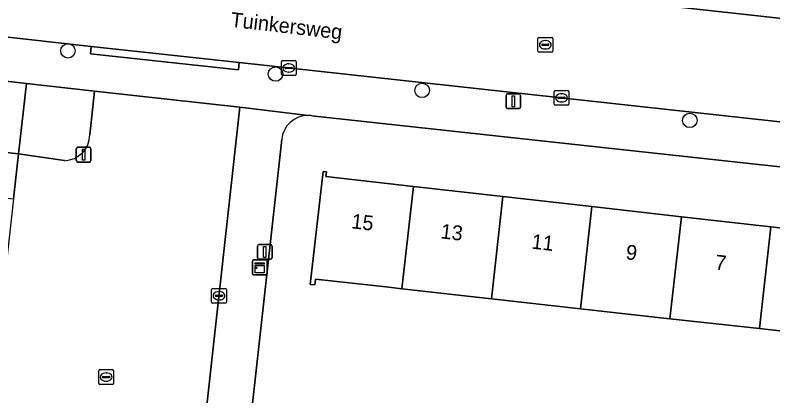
# Model space of a CAD drawing. Extents: x 162026 to 163502, y 387295 to 388169.
# Drawn here: x 162849.7 to 162901, y 387377.7 to 387403.4 of the extents above; entities that cross this region are included whole.
import ezdxf

# ---------------------------------------------------------------- set-up
doc = ezdxf.new("R2010")
doc.units = 0
for name, color, linetype in [('IMGEO_Boom', 7, 'Continuous'), ('IMGEO_Erf', 7, 'Continuous'), ('IMGEO_Groenvoorziening', 7, 'Continuous'), ('IMGEO_Kast', 7, 'Continuous'), ('IMGEO_Kolk', 7, 'Continuous'), ('IMGEO_Lichtmast', 7, 'Continuous'), ('IMGEO_Openbare_ruimte_label', 7, 'Continuous'), ('IMGEO_Pand', 7, 'Continuous'), ('IMGEO_Pand_nummerreeks', 7, 'Continuous'), ('IMGEO_Parkeervlak_open', 7, 'Continuous'), ('IMGEO_Rijbaan_lokaal_open', 7, 'Continuous'), ('IMGEO_Rioolput', 7, 'Continuous'), ('IMGEO_Voetpad_open', 7, 'Continuous')]:
    doc.layers.add(name, color=color, linetype=linetype)

msp = doc.modelspace()

# ---------------------------------------------------------------- linework, layer by layer
at = {"layer": 'IMGEO_Boom'}
for centre in [(162853.278, 387401.03), (162867.322, 387399.46), (162877.235, 387398.355), (162895.341, 387396.326)]:
    msp.add_circle(centre, 0.489, dxfattribs=at)
at = {"layer": 'IMGEO_Erf'}
for points in [[(162783.857, 387402.411), (162789.561, 387401.757), (162795.663, 387401.058), (162801.729, 387400.363), (162807.689, 387399.68), (162813.686, 387398.993), (162819.744, 387398.299), (162825.624, 387397.625), (162831.664, 387396.933), (162837.79, 387396.231), (162843.602, 387395.565), (162843.63, 387395.82), (162843.911, 387395.788), (162843.796, 387394.747), (162849.935, 387394.063), (162850.466, 387398.828), (162788.231, 387405.846), (162785.515, 387404.713)], [(162919.242, 387391.239), (162869.765, 387396.64)], [(162867.741, 387395.026), (162865.374, 387373.735), (162869.694, 387373.255), (162870.035, 387376.319), (162874.829, 387375.784), (162879.641, 387375.248), (162879.3, 387372.185), (162882.022, 387371.867), (162882.404, 387374.952), (162886.916, 387374.394), (162891.988, 387373.766), (162891.623, 387370.818), (162894.059, 387370.543), (162894.331, 387373.616), (162898.96, 387373.072), (162904.063, 387372.471)], [(162906.163, 387381.556), (162900.053, 387382.239), (162893.994, 387382.915), (162887.943, 387383.591), (162881.921, 387384.263), (162875.863, 387384.94), (162874.983, 387385.038), (162870.013, 387385.593), (162869.968, 387385.195), (162869.669, 387385.228), (162870.532, 387392.879), (162870.766, 387392.853), (162870.729, 387392.523), (162876.644, 387391.856), (162882.701, 387391.172), (162888.722, 387390.493), (162894.772, 387389.81), (162900.831, 387389.127), (162906.94, 387388.437)]]:
    msp.add_lwpolyline(points, dxfattribs=at)
for centre, radius, start, end in [((162869.513, 387394.88), 1.778, 89.5045, 175.3041), ((162869.514, 387394.902), 1.756, 81.7758, 89.5377)]:
    msp.add_arc(centre, radius, start, end, dxfattribs=at)
at = {"layer": 'IMGEO_Groenvoorziening'}
msp.add_lwpolyline([(162854.766, 387395.347), (162855.084, 387398.307), (162850.466, 387398.828), (162849.935, 387394.063), (162853.051, 387393.602)], dxfattribs=at)
msp.add_arc((162852.976, 387395.391), 1.791, 272.4087, 358.5848, dxfattribs=at)
at = {"layer": 'IMGEO_Kast'}
for p, q in [((162865.756, 387385.966), (162865.756, 387386.807)), ((162865.756, 387386.807), (162865.756, 387385.966)), ((162865.831, 387386.891), (162866.672, 387386.891)), ((162866.672, 387386.891), (162865.831, 387386.891)), ((162866.756, 387386.816), (162866.756, 387385.975)), ((162866.756, 387385.975), (162866.756, 387386.816)), ((162866.681, 387385.891), (162865.84, 387385.891)), ((162865.84, 387385.891), (162866.681, 387385.891))]:
    msp.add_line(p, q, dxfattribs=at)
for points in [[(162865.951, 387386.681), (162866.551, 387386.681), (162866.551, 387386.596), (162865.951, 387386.596), (162865.951, 387386.681)], [(162865.951, 387386.506), (162866.551, 387386.506), (162866.551, 387386.017), (162865.951, 387386.017), (162865.951, 387386.506)]]:
    msp.add_lwpolyline(points, dxfattribs=at)
msp.add_circle((162866.035, 387386.355), 0.0377, dxfattribs=at)
for centre, start, end in [((162865.834, 387386.813), 92.4484, 184.2845), ((162865.834, 387386.813), 92.4484, 184.2845), ((162866.678, 387386.813), 2.4484, 94.2845), ((162866.678, 387386.813), 2.4484, 94.2845), ((162865.834, 387385.969), 182.4484, 274.2845), ((162865.834, 387385.969), 182.4484, 274.2845), ((162866.678, 387385.969), 272.4484, 4.2845), ((162866.678, 387385.969), 272.4484, 4.2845)]:
    msp.add_arc(centre, 0.0779, start, end, dxfattribs=at)
at = {"layer": 'IMGEO_Kolk'}
for p, q in [((162867.716, 387399.444), (162867.716, 387400.296)), ((162867.791, 387400.37), (162868.643, 387400.37)), ((162868.717, 387400.296), (162868.717, 387399.444)), ((162867.975, 387399.864), (162867.975, 387399.876)), ((162868.413, 387399.827), (162868.015, 387399.827)), ((162868.018, 387399.913), (162868.416, 387399.913)), ((162868.204, 387400.15), (162868.229, 387400.15)), ((162868.459, 387399.876), (162868.459, 387399.864)), ((162868.643, 387399.37), (162867.791, 387399.37)), ((162868.227, 387399.59), (162868.202, 387399.59)), ((162886.164, 387397.425), (162886.164, 387398.277)), ((162886.239, 387398.351), (162887.091, 387398.351)), ((162887.165, 387398.277), (162887.165, 387397.425)), ((162886.423, 387397.845), (162886.423, 387397.857)), ((162886.861, 387397.808), (162886.463, 387397.808)), ((162886.466, 387397.894), (162886.864, 387397.894)), ((162886.652, 387398.131), (162886.677, 387398.131)), ((162886.907, 387397.857), (162886.907, 387397.845)), ((162887.091, 387397.351), (162886.239, 387397.351)), ((162886.675, 387397.571), (162886.65, 387397.571)), ((162862.997, 387384.04), (162862.997, 387384.892)), ((162863.072, 387384.966), (162863.924, 387384.966)), ((162863.998, 387384.892), (162863.998, 387384.04)), ((162863.256, 387384.46), (162863.256, 387384.472)), ((162863.694, 387384.423), (162863.296, 387384.423)), ((162863.299, 387384.509), (162863.697, 387384.509)), ((162863.485, 387384.746), (162863.51, 387384.746)), ((162863.74, 387384.472), (162863.74, 387384.46)), ((162863.924, 387383.966), (162863.072, 387383.966)), ((162863.508, 387384.186), (162863.483, 387384.186))]:
    msp.add_line(p, q, dxfattribs=at)
for points in [[(162867.716, 387399.444), (162867.716, 387400.296)], [(162867.791, 387400.37), (162868.643, 387400.37)], [(162868.717, 387400.296), (162868.717, 387399.444)], [(162868.643, 387399.37), (162867.791, 387399.37)], [(162886.164, 387397.425), (162886.164, 387398.277)], [(162886.239, 387398.351), (162887.091, 387398.351)], [(162887.165, 387398.277), (162887.165, 387397.425)], [(162887.091, 387397.351), (162886.239, 387397.351)], [(162862.997, 387384.04), (162862.997, 387384.892)], [(162863.072, 387384.966), (162863.924, 387384.966)], [(162863.998, 387384.892), (162863.998, 387384.04)], [(162863.924, 387383.966), (162863.072, 387383.966)]]:
    msp.add_lwpolyline(points, dxfattribs=at)
for centre, radius, start, end in [((162867.793, 387400.294), 0.0765, 91.552, 178.448), ((162867.793, 387400.294), 0.0765, 91.552, 178.448), ((162868.641, 387400.294), 0.0765, 1.552, 88.448), ((162868.641, 387400.294), 0.0765, 1.552, 88.448), ((162868.015, 387399.873), 0.0403, 85.8775, 175.7526), ((162868.012, 387399.863), 0.0366, 178.938, 274.7102), ((162868.416, 387399.87), 0.043, 264.8664, 352.4533), ((162868.42, 387399.875), 0.0386, 1.7309, 96.639), ((162867.793, 387399.446), 0.0765, 181.552, 268.448), ((162867.793, 387399.446), 0.0765, 181.552, 268.448), ((162868.641, 387399.446), 0.0765, 271.552, 358.448), ((162868.641, 387399.446), 0.0765, 271.552, 358.448), ((162886.241, 387398.275), 0.0765, 91.552, 178.448), ((162886.241, 387398.275), 0.0765, 91.552, 178.448), ((162887.089, 387398.275), 0.0765, 1.552, 88.448), ((162887.089, 387398.275), 0.0765, 1.552, 88.448), ((162886.463, 387397.854), 0.0403, 85.8775, 175.7526), ((162886.46, 387397.844), 0.0366, 178.938, 274.7102), ((162886.864, 387397.851), 0.043, 264.8664, 352.4533), ((162886.868, 387397.856), 0.0386, 1.7309, 96.639), ((162886.241, 387397.427), 0.0765, 181.552, 268.448), ((162886.241, 387397.427), 0.0765, 181.552, 268.448), ((162887.089, 387397.427), 0.0765, 271.552, 358.448), ((162887.089, 387397.427), 0.0765, 271.552, 358.448), ((162863.074, 387384.89), 0.0765, 91.552, 178.448), ((162863.074, 387384.89), 0.0765, 91.552, 178.448), ((162863.922, 387384.89), 0.0765, 1.552, 88.448), ((162863.922, 387384.89), 0.0765, 1.552, 88.448), ((162863.296, 387384.469), 0.0403, 85.8775, 175.7526), ((162863.293, 387384.459), 0.0366, 178.938, 274.7102), ((162863.697, 387384.466), 0.043, 264.8664, 352.4533), ((162863.701, 387384.471), 0.0386, 1.7309, 96.639), ((162863.074, 387384.042), 0.0765, 181.552, 268.448), ((162863.074, 387384.042), 0.0765, 181.552, 268.448), ((162863.922, 387384.042), 0.0765, 271.552, 358.448), ((162863.922, 387384.042), 0.0765, 271.552, 358.448)]:
    msp.add_arc(centre, radius, start, end, dxfattribs=at)
for centre, major_axis, ratio, start_param, end_param in [((162868.203, 387399.87), (-0.387, 0.002), 0.722429, 4.712389, 7.853982), ((162868.228, 387399.87), (-0.39, 0.002), 0.717154, 1.570796, 4.712389), ((162886.651, 387397.851), (-0.387, 0.002), 0.722429, 4.712389, 7.853982), ((162886.676, 387397.851), (-0.39, 0.002), 0.717154, 1.570796, 4.712389), ((162863.484, 387384.466), (-0.387, 0.002), 0.722429, 4.712389, 7.853982), ((162863.509, 387384.466), (-0.39, 0.002), 0.717154, 1.570796, 4.712389)]:
    msp.add_ellipse(centre, major_axis=major_axis, ratio=ratio, start_param=start_param, end_param=end_param, dxfattribs=at)
at = {"layer": 'IMGEO_Lichtmast'}
for p, q in [((162882.91, 387397.22), (162882.91, 387398.02)), ((162882.91, 387398.02), (162882.91, 387397.22)), ((162883.01, 387398.12), (162883.8, 387398.12)), ((162883.8, 387398.12), (162883.01, 387398.12)), ((162883.9, 387398.02), (162883.9, 387397.22)), ((162883.9, 387397.22), (162883.9, 387398.02)), ((162883.8, 387397.12), (162883.01, 387397.12)), ((162883.01, 387397.12), (162883.8, 387397.12)), ((162853.844, 387393.61), (162853.844, 387394.41)), ((162853.844, 387394.41), (162853.844, 387393.61)), ((162853.944, 387394.51), (162854.734, 387394.51)), ((162854.734, 387394.51), (162853.944, 387394.51)), ((162854.834, 387394.41), (162854.834, 387393.61)), ((162854.834, 387393.61), (162854.834, 387394.41)), ((162854.734, 387393.51), (162853.944, 387393.51)), ((162853.944, 387393.51), (162854.734, 387393.51)), ((162866.194, 387387.93), (162866.984, 387387.93)), ((162866.984, 387387.93), (162866.194, 387387.93)), ((162866.094, 387387.03), (162866.094, 387387.83)), ((162866.094, 387387.83), (162866.094, 387387.03)), ((162867.084, 387387.83), (162867.084, 387387.03)), ((162867.084, 387387.03), (162867.084, 387387.83)), ((162866.984, 387386.93), (162866.194, 387386.93)), ((162866.194, 387386.93), (162866.984, 387386.93))]:
    msp.add_line(p, q, dxfattribs=at)
for points in [[(162883.33, 387397.995), (162883.48, 387397.995), (162883.48, 387397.245), (162883.33, 387397.245), (162883.33, 387397.995)], [(162854.264, 387394.385), (162854.414, 387394.385), (162854.414, 387393.635), (162854.264, 387393.635), (162854.264, 387394.385)], [(162866.514, 387387.805), (162866.664, 387387.805), (162866.664, 387387.055), (162866.514, 387387.055), (162866.514, 387387.805)]]:
    msp.add_lwpolyline(points, dxfattribs=at)
for centre, start, end in [((162883.01, 387398.02), 90, 180), ((162883.01, 387398.02), 90, 180), ((162883.8, 387398.02), 0, 90), ((162883.8, 387398.02), 360, 90), ((162883.01, 387397.22), 180, 270), ((162883.01, 387397.22), 180, 270), ((162883.8, 387397.22), 270, 0), ((162883.8, 387397.22), 270, 0), ((162853.944, 387394.41), 90, 180), ((162853.944, 387394.41), 90, 180), ((162854.734, 387394.41), 0, 90), ((162854.734, 387394.41), 360, 90), ((162853.944, 387393.61), 180, 270), ((162853.944, 387393.61), 180, 270), ((162854.734, 387393.61), 270, 0), ((162854.734, 387393.61), 270, 0), ((162866.194, 387387.83), 90, 180), ((162866.194, 387387.83), 90, 180), ((162866.984, 387387.83), 0, 90), ((162866.984, 387387.83), 360, 90), ((162866.194, 387387.03), 180, 270), ((162866.194, 387387.03), 180, 270), ((162866.984, 387387.03), 270, 0), ((162866.984, 387387.03), 270, 0)]:
    msp.add_arc(centre, 0.1, start, end, dxfattribs=at)
at = {"layer": 'IMGEO_Pand'}
for points in [[(162849.935, 387394.063), (162843.796, 387394.747), (162843.457, 387391.701), (162849.596, 387391.018)], [(162876.644, 387391.856), (162870.729, 387392.523), (162870.766, 387392.853), (162870.532, 387392.879), (162869.669, 387385.228), (162869.968, 387385.195), (162870.013, 387385.593), (162874.983, 387385.038), (162875.863, 387384.94)], [(162875.863, 387384.94), (162881.921, 387384.263), (162882.701, 387391.172), (162876.644, 387391.856)], [(162888.722, 387390.493), (162882.701, 387391.172), (162881.921, 387384.263), (162887.943, 387383.591)], [(162887.943, 387383.591), (162893.994, 387382.915), (162894.772, 387389.81), (162888.722, 387390.493)], [(162900.831, 387389.127), (162894.772, 387389.81), (162893.994, 387382.915), (162900.053, 387382.239)], [(162900.053, 387382.239), (162906.163, 387381.556), (162906.94, 387388.437), (162900.831, 387389.127)]]:
    msp.add_lwpolyline(points, close=True, dxfattribs=at)
at = {"layer": 'IMGEO_Parkeervlak_open'}
for points in [[(162862.589, 387376.256), (162864.906, 387397.224), (162855.084, 387398.307), (162854.766, 387395.347)], [(162853.051, 387393.602), (162849.935, 387394.063), (162849.596, 387391.018), (162849.257, 387387.972), (162848.918, 387384.927), (162848.578, 387381.882), (162848.239, 387378.836), (162847.9, 387375.791), (162852.488, 387375.278), (162860.518, 387374.468)]]:
    msp.add_lwpolyline(points, dxfattribs=at)
msp.add_arc((162852.976, 387395.391), 1.791, 272.4087, 358.5848, dxfattribs=at)
at = {"layer": 'IMGEO_Rijbaan_lokaal_open'}
for points in [[(162801.201, 387407.367), (162854.859, 387401.333), (162864.87, 387400.236), (162920.756, 387394.113), (162925.176, 387393.629), (162944.024, 387391.513), (162949.9, 387390.854), (162952.889, 387390.507)], [(162948.718, 387397.998), (162944.484, 387398.477), (162938.15, 387399.194), (162893.367, 387404.116)]]:
    msp.add_lwpolyline(points, dxfattribs=at)
at = {"layer": 'IMGEO_Rioolput'}
for p, q in [((162885.069, 387401.014), (162885.069, 387401.866)), ((162885.144, 387401.94), (162885.996, 387401.94)), ((162886.07, 387401.866), (162886.07, 387401.014)), ((162885.328, 387401.434), (162885.328, 387401.446)), ((162885.766, 387401.397), (162885.368, 387401.397)), ((162885.371, 387401.483), (162885.769, 387401.483)), ((162885.557, 387401.72), (162885.582, 387401.72)), ((162885.812, 387401.446), (162885.812, 387401.434)), ((162885.996, 387400.94), (162885.144, 387400.94)), ((162885.58, 387401.16), (162885.555, 387401.16)), ((162855.364, 387378.541), (162855.364, 387379.393)), ((162855.439, 387379.467), (162856.291, 387379.467)), ((162855.852, 387379.247), (162855.877, 387379.247)), ((162856.365, 387379.393), (162856.365, 387378.541)), ((162855.623, 387378.961), (162855.623, 387378.973)), ((162856.061, 387378.924), (162855.663, 387378.924)), ((162855.666, 387379.01), (162856.064, 387379.01)), ((162856.107, 387378.973), (162856.107, 387378.961)), ((162856.291, 387378.467), (162855.439, 387378.467)), ((162855.875, 387378.687), (162855.85, 387378.687))]:
    msp.add_line(p, q, dxfattribs=at)
for points in [[(162885.069, 387401.014), (162885.069, 387401.866)], [(162885.144, 387401.94), (162885.996, 387401.94)], [(162886.07, 387401.866), (162886.07, 387401.014)], [(162885.996, 387400.94), (162885.144, 387400.94)], [(162855.364, 387378.541), (162855.364, 387379.393)], [(162855.439, 387379.467), (162856.291, 387379.467)], [(162856.365, 387379.393), (162856.365, 387378.541)], [(162856.291, 387378.467), (162855.439, 387378.467)]]:
    msp.add_lwpolyline(points, dxfattribs=at)
for centre, radius, start, end in [((162885.146, 387401.864), 0.0765, 91.552, 178.448), ((162885.146, 387401.864), 0.0765, 91.552, 178.448), ((162885.994, 387401.864), 0.0765, 1.552, 88.448), ((162885.994, 387401.864), 0.0765, 1.552, 88.448), ((162885.368, 387401.443), 0.0403, 85.8775, 175.7526), ((162885.365, 387401.433), 0.0366, 178.938, 274.7102), ((162885.769, 387401.44), 0.043, 264.8664, 352.4533), ((162885.773, 387401.445), 0.0386, 1.7309, 96.639), ((162885.146, 387401.016), 0.0765, 181.552, 268.448), ((162885.146, 387401.016), 0.0765, 181.552, 268.448), ((162885.994, 387401.016), 0.0765, 271.552, 358.448), ((162885.994, 387401.016), 0.0765, 271.552, 358.448), ((162855.441, 387379.391), 0.0765, 91.552, 178.448), ((162855.441, 387379.391), 0.0765, 91.552, 178.448), ((162856.289, 387379.391), 0.0765, 1.552, 88.448), ((162856.289, 387379.391), 0.0765, 1.552, 88.448), ((162855.663, 387378.97), 0.0403, 85.8775, 175.7526), ((162855.66, 387378.96), 0.0366, 178.938, 274.7102), ((162856.064, 387378.967), 0.043, 264.8664, 352.4533), ((162856.068, 387378.972), 0.0386, 1.7309, 96.639), ((162855.441, 387378.543), 0.0765, 181.552, 268.448), ((162855.441, 387378.543), 0.0765, 181.552, 268.448), ((162856.289, 387378.543), 0.0765, 271.552, 358.448), ((162856.289, 387378.543), 0.0765, 271.552, 358.448)]:
    msp.add_arc(centre, radius, start, end, dxfattribs=at)
for centre, major_axis, ratio, start_param, end_param in [((162885.556, 387401.44), (-0.387, 0.002), 0.722429, 4.712389, 7.853982), ((162885.581, 387401.44), (-0.39, 0.002), 0.717154, 1.570796, 4.712389), ((162855.851, 387378.967), (-0.387, 0.002), 0.722429, 4.712389, 7.853982), ((162855.876, 387378.967), (-0.39, 0.002), 0.717154, 1.570796, 4.712389)]:
    msp.add_ellipse(centre, major_axis=major_axis, ratio=ratio, start_param=start_param, end_param=end_param, dxfattribs=at)
at = {"layer": 'IMGEO_Voetpad_open'}
for points in [[(162794.307, 387483.632), (162791.869, 387462.826), (162791.7, 387461.387), (162790.875, 387454.347), (162786.571, 387415.884), (162785.963, 387409.454), (162785.515, 387404.713), (162788.231, 387405.846), (162850.466, 387398.828), (162855.084, 387398.307), (162864.906, 387397.224), (162869.528, 387396.658)], [(162925.176, 387393.629), (162920.756, 387394.113), (162864.87, 387400.236), (162864.82, 387399.741), (162854.809, 387400.836), (162854.859, 387401.333), (162801.201, 387407.367)], [(162893.367, 387404.116), (162938.15, 387399.194), (162944.484, 387398.477), (162948.718, 387397.998)], [(162869.528, 387396.658), (162864.906, 387397.224), (162862.589, 387376.256), (162861.992, 387371.026), (162861.388, 387365.55), (162860.169, 387354.525), (162859.571, 387347.522)], [(162869.765, 387396.64), (162919.242, 387391.239), (162920.788, 387391.07), (162941.778, 387388.778), (162948.239, 387388.065), (162952.96, 387387.416)], [(162865.2, 387372.168), (162865.374, 387373.735), (162867.741, 387395.026)]]:
    msp.add_lwpolyline(points, dxfattribs=at)
msp.add_lwpolyline([(162864.87, 387400.236), (162854.859, 387401.333), (162854.809, 387400.836), (162864.82, 387399.741)], close=True, dxfattribs=at)
for centre, radius, start, end in [((162869.513, 387394.88), 1.778, 89.5045, 175.3041), ((162869.514, 387394.902), 1.756, 81.7758, 89.5377)]:
    msp.add_arc(centre, radius, start, end, dxfattribs=at)

# ---------------------------------------------------------------- texts
at = {"layer": 'IMGEO_Openbare_ruimte_label'}
msp.add_text('Tuinkersweg', height=1, rotation=353.4509, dxfattribs=at).set_placement((162864.244, 387402.66))
at = {"layer": 'IMGEO_Pand_nummerreeks'}
for s, p in [('15', (162872.415, 387389.032)), ('13', (162878.451, 387388.351)), ('11', (162884.6, 387387.657)), ('9', (162890.979, 387386.937)), ('7', (162897.015, 387386.256))]:
    msp.add_text(s, height=1, rotation=353.5628, dxfattribs=at).set_placement(p)

doc.saveas('drawing.dxf')
